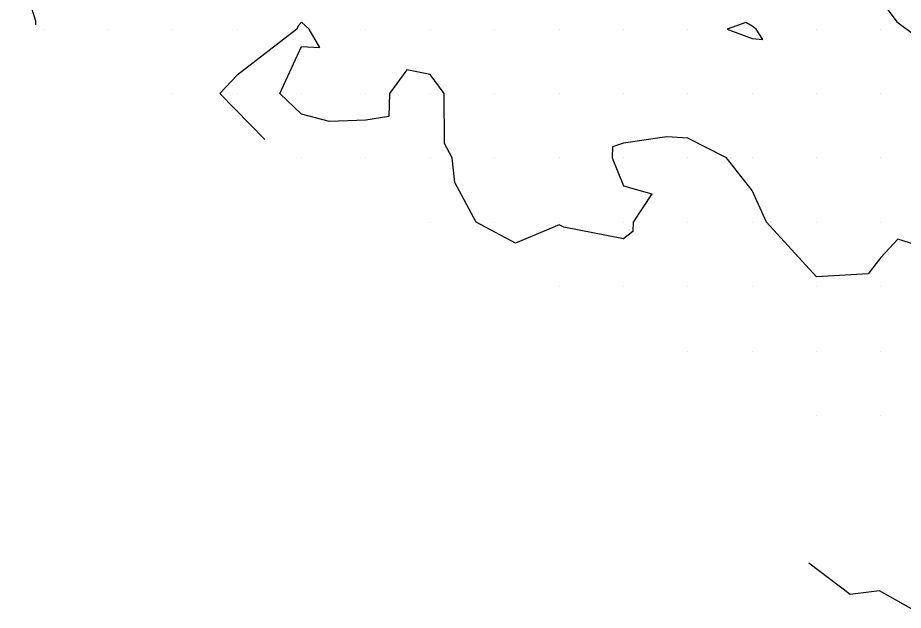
# Model space of a CAD drawing. Extents: x 2354170 to 2357230, y 866100 to 868290.
# Drawn here: x 2355055.9 to 2355193.4, y 867139.8 to 867231.8 of the extents above; entities that cross this region are included whole.
import ezdxf

# ---------------------------------------------------------------- set-up
doc = ezdxf.new("R2010")
doc.units = 0
doc.layers.add('Default', color=7, linetype='Continuous')
doc.layers.add('Exist DTM QL2 LIDAR Elevation Point', color=7, linetype='Continuous')

msp = doc.modelspace()

# ---------------------------------------------------------------- linework, layer by layer
at = {"layer": 'Default'}
for points in [[(2355181.59, 867246.18), (2355182.65, 867245.11), (2355183.57, 867244.55), (2355189.46, 867235.2), (2355192.42, 867231.12), (2355201.29, 867224.62), (2355207.87, 867221.98), (2355213.76, 867217.28), (2355219.04, 867209.07), (2355226.74, 867201.53), (2355233.19, 867196.11), (2355241.54, 867199.86), (2355249.82, 867194.28), (2355250.42, 867193.69), (2355255.86, 867189.68)], [(2355055.9, 867240.01), (2355058.69, 867231.3), (2355058.66, 867230.67)], [(2355199.97, 867195.08), (2355192.58, 867197.41), (2355189.97, 867194.54), (2355187.97, 867192.02), (2355179.97, 867191.55), (2355172.21, 867200.01), (2355169.97, 867204.94), (2355165.97, 867210.01), (2355159.97, 867213.09), (2355156.7, 867213.29), (2355149.97, 867212.29), (2355148.29, 867211.7), (2355148.23, 867210.01), (2355149.97, 867205.67), (2355154.38, 867204.42), (2355151.47, 867200.01), (2355151.43, 867198.56), (2355149.97, 867197.45), (2355140.7, 867199.28), (2355139.97, 867199.63), (2355133.22, 867196.76), (2355127.11, 867200.01), (2355123.77, 867206.21), (2355123.39, 867210.01), (2355122.21, 867212.25), (2355122.15, 867220.01), (2355119.97, 867222.97), (2355116.32, 867223.66), (2355113.63, 867220.01), (2355113.55, 867216.43), (2355109.97, 867215.89), (2355104.31, 867215.68), (2355099.97, 867216.79), (2355096.6, 867220.01), (2355099.97, 867227.32), (2355102.84, 867227.14), (2355101.15, 867230.01), (2355099.97, 867231.08), (2355099.47, 867230.51), (2355099.27, 867230.01), (2355089.97, 867222.87), (2355087.27, 867220.01), (2355094.29, 867212.86)], [(2355169.97, 867230.45), (2355168.96, 867231.03), (2355166.09, 867230.01), (2355169.97, 867228.52), (2355171.6, 867228.39), (2355170.6, 867230.01), (2355169.97, 867230.45)], [(2355195.09, 867139.78), (2355189.73, 867142.82), (2355185.17, 867142.22), (2355178.77, 867147.12)]]:
    msp.add_lwpolyline(points, dxfattribs=at)
at = {"layer": 'Exist DTM QL2 LIDAR Elevation Point'}
for p, q in [((2355059.97, 867230.01), (2355059.97, 867230.01)), ((2355069.97, 867230.01), (2355069.97, 867230.01)), ((2355079.97, 867230.01), (2355079.97, 867230.01)), ((2355089.97, 867230.01), (2355089.97, 867230.01)), ((2355099.97, 867230.01), (2355099.97, 867230.01)), ((2355109.97, 867230.01), (2355109.97, 867230.01)), ((2355119.97, 867230.01), (2355119.97, 867230.01)), ((2355129.97, 867230.01), (2355129.97, 867230.01)), ((2355139.97, 867230.01), (2355139.97, 867230.01)), ((2355149.97, 867230.01), (2355149.97, 867230.01)), ((2355159.97, 867230.01), (2355159.97, 867230.01)), ((2355169.97, 867230.01), (2355169.97, 867230.01)), ((2355179.97, 867230.01), (2355179.97, 867230.01)), ((2355189.97, 867230.01), (2355189.97, 867230.01)), ((2355079.97, 867220.01), (2355079.97, 867220.01)), ((2355089.97, 867220.01), (2355089.97, 867220.01)), ((2355099.97, 867220.01), (2355099.97, 867220.01)), ((2355109.97, 867220.01), (2355109.97, 867220.01)), ((2355119.97, 867220.01), (2355119.97, 867220.01)), ((2355129.97, 867220.01), (2355129.97, 867220.01)), ((2355139.97, 867220.01), (2355139.97, 867220.01)), ((2355149.97, 867220.01), (2355149.97, 867220.01)), ((2355159.97, 867220.01), (2355159.97, 867220.01)), ((2355169.97, 867220.01), (2355169.97, 867220.01)), ((2355179.97, 867220.01), (2355179.97, 867220.01)), ((2355189.97, 867220.01), (2355189.97, 867220.01)), ((2355099.97, 867210.01), (2355099.97, 867210.01)), ((2355109.97, 867210.01), (2355109.97, 867210.01)), ((2355119.97, 867210.01), (2355119.97, 867210.01)), ((2355129.97, 867210.01), (2355129.97, 867210.01)), ((2355139.97, 867210.01), (2355139.97, 867210.01)), ((2355149.97, 867210.01), (2355149.97, 867210.01)), ((2355159.97, 867210.01), (2355159.97, 867210.01)), ((2355169.97, 867210.01), (2355169.97, 867210.01)), ((2355179.97, 867210.01), (2355179.97, 867210.01)), ((2355189.97, 867210.01), (2355189.97, 867210.01)), ((2355119.97, 867200.01), (2355119.97, 867200.01)), ((2355129.97, 867200.01), (2355129.97, 867200.01)), ((2355139.97, 867200.01), (2355139.97, 867200.01)), ((2355149.97, 867200.01), (2355149.97, 867200.01)), ((2355159.97, 867200.01), (2355159.97, 867200.01)), ((2355169.97, 867200.01), (2355169.97, 867200.01)), ((2355179.97, 867200.01), (2355179.97, 867200.01)), ((2355189.97, 867200.01), (2355189.97, 867200.01)), ((2355139.97, 867190.01), (2355139.97, 867190.01)), ((2355149.97, 867190.01), (2355149.97, 867190.01)), ((2355159.97, 867190.01), (2355159.97, 867190.01)), ((2355169.97, 867190.01), (2355169.97, 867190.01)), ((2355179.97, 867190.01), (2355179.97, 867190.01)), ((2355189.97, 867190.01), (2355189.97, 867190.01)), ((2355159.97, 867180.01), (2355159.97, 867180.01)), ((2355169.97, 867180.01), (2355169.97, 867180.01)), ((2355179.97, 867180.01), (2355179.97, 867180.01)), ((2355189.97, 867180.01), (2355189.97, 867180.01)), ((2355179.97, 867170.01), (2355179.97, 867170.01)), ((2355189.97, 867170.01), (2355189.97, 867170.01))]:
    msp.add_line(p, q, dxfattribs=at)

doc.saveas('drawing.dxf')
